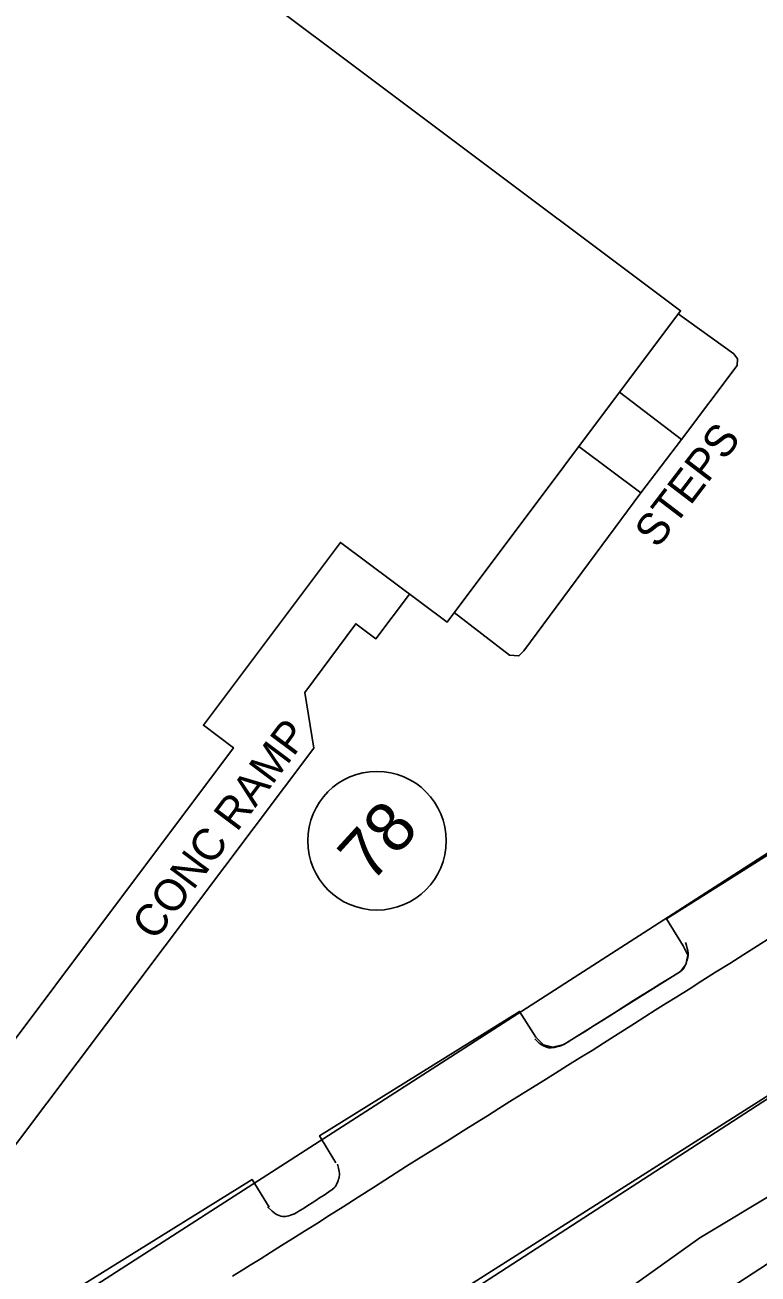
# Model space of a CAD drawing. Extents: x 2100323 to 2109811, y 740376 to 749755.
# Drawn here: x 2106371.5 to 2106464, y 745267.4 to 745425.1 of the extents above; entities that cross this region are included whole.
import ezdxf

# ---------------------------------------------------------------- set-up
doc = ezdxf.new("R2010")
doc.units = 0
for name, color, linetype in [('Exist Building', 7, 'Continuous'), ('Exist Horizontal Alignment', 7, 'Continuous'), ('Exist Other Culture Area Outline', 7, 'Continuous'), ('Exist Property Owner Number CELL', 7, 'Continuous'), ('Exist Right of Way Line', 7, 'Continuous'), ('Exist Roads Change in Surface', 7, 'Continuous'), ('Exist Roads Change in Surface Text', 7, 'Continuous'), ('Exist Roads Curbs', 7, 'Continuous'), ('Exist Roads Curbs Text', 7, 'Continuous'), ('Exist Roads EOP', 7, 'Continuous'), ('Exist Utilities Gas UG Line SUE LOS B', 7, 'Continuous'), ('Exist Utilities Sanitary Sewer UG Line', 7, 'Continuous'), ('Exist Utilities Water UG Line SUE LOS B', 7, 'Continuous')]:
    doc.layers.add(name, color=color, linetype=linetype)

msp = doc.modelspace()

# ---------------------------------------------------------------- linework, layer by layer
at = {"layer": 'Exist Building'}
msp.add_lwpolyline([(2106300.18, 745504.51), (2106208.37, 745382.04), (2106352.76, 745273.8), (2106397.78, 745333.84), (2106393.99, 745336.68), (2106411.3, 745359.77), (2106424.76, 745349.69), (2106454.25, 745389.02)], close=True, dxfattribs=at)
at = {"layer": 'Exist Horizontal Alignment'}
msp.add_line((2106605.56, 745380.39), (2106372.94, 745229.73), dxfattribs=at)
at = {"layer": 'Exist Other Culture Area Outline'}
for points in [[(2106454.38, 745372.77), (2106446.54, 745378.74)], [(2106449.23, 745366.02), (2106441.39, 745371.88)]]:
    msp.add_lwpolyline(points, dxfattribs=at)
at = {"layer": 'Exist Property Owner Number CELL'}
msp.add_circle((2106415.91, 745322.09), 8.75, dxfattribs=at)
at = {"layer": 'Exist Right of Way Line'}
msp.add_line((2106319.15, 745226.62), (2106543.47, 745370.77), dxfattribs=at)
at = {"layer": 'Exist Roads Change in Surface'}
for points in [[(2106352.84, 745273.89), (2106359.25, 745269.07), (2106407.95, 745333.8), (2106406.8, 745340.8), (2106413.24, 745349.5), (2106415.78, 745347.6), (2106420.03, 745353.24)], [(2106454.58, 745308.8), (2106452.46, 745312.24), (2106477.99, 745328.31)], [(2106410.73, 745281.42), (2106408.67, 745284.83), (2106433.92, 745300.54), (2106435.96, 745297.28)], [(2106375.8, 745259.55), (2106373.8, 745262.93), (2106400.15, 745279.33), (2106402.3, 745275.81)]]:
    msp.add_lwpolyline(points, dxfattribs=at)
at = {"layer": 'Exist Roads Curbs'}
for points in [[(2106453.96, 745388.63), (2106460.99, 745383.57), (2106461.46, 745382.95), (2106461.4, 745382.13), (2106454.38, 745372.77), (2106449.23, 745366.02), (2106434.46, 745346.07), (2106433.83, 745345.43), (2106432.66, 745345.51), (2106425.67, 745350.9)], [(2106435.83, 745297.06), (2106436.4, 745296.54), (2106436.64, 745296.35), (2106436.85, 745296.22), (2106437.03, 745296.13), (2106437.35, 745296.03), (2106437.63, 745295.96), (2106437.76, 745295.94), (2106437.9, 745295.93), (2106438.27, 745295.97), (2106438.77, 745296.09), (2106438.96, 745296.14), (2106439.2, 745296.22), (2106439.55, 745296.39), (2106440.02, 745296.67), (2106440.64, 745297.06), (2106441.4, 745297.53), (2106442.32, 745298.09), (2106443.36, 745298.74), (2106444.53, 745299.49), (2106445.77, 745300.29), (2106447.02, 745301.09), (2106448.3, 745301.9), (2106449.53, 745302.68), (2106450.71, 745303.41), (2106451.76, 745304.05), (2106452.6, 745304.57), (2106453.23, 745304.96), (2106453.7, 745305.24), (2106454.01, 745305.42), (2106454.22, 745305.56), (2106454.39, 745305.69), (2106454.53, 745305.83), (2106454.65, 745306), (2106454.76, 745306.2), (2106454.87, 745306.41), (2106454.95, 745306.6), (2106455.05, 745306.94), (2106455.15, 745307.35), (2106455.19, 745307.65), (2106455.19, 745307.91), (2106455.15, 745308.19), (2106455.08, 745308.5), (2106454.99, 745308.86), (2106454.86, 745309.26)], [(2106435.96, 745297.28), (2106436.93, 745296.32), (2106438.12, 745296.04), (2106439.5, 745296.35), (2106454.25, 745305.56), (2106454.9, 745306.47), (2106455.18, 745307.66), (2106454.58, 745308.8)], [(2106410.94, 745281.26), (2106411.05, 745280.75), (2106411.13, 745280.32), (2106411.17, 745280.07), (2106411.17, 745279.86), (2106411.15, 745279.69), (2106411.12, 745279.53), (2106411.07, 745279.36), (2106411.03, 745279.19), (2106410.98, 745279.05), (2106410.92, 745278.93), (2106410.86, 745278.81), (2106410.79, 745278.68), (2106410.72, 745278.53), (2106410.62, 745278.38), (2106410.5, 745278.24), (2106410.27, 745278.04), (2106409.83, 745277.74), (2106409.23, 745277.35), (2106408.67, 745276.98), (2106408.19, 745276.67), (2106407.71, 745276.36), (2106407.18, 745276.02), (2106406.62, 745275.67), (2106406.18, 745275.4), (2106405.91, 745275.23), (2106405.7, 745275.11), (2106405.48, 745274.99), (2106405.24, 745274.88), (2106405, 745274.79), (2106404.76, 745274.72), (2106404.53, 745274.68), (2106404.34, 745274.65), (2106404.16, 745274.64), (2106403.98, 745274.65), (2106403.77, 745274.69), (2106403.55, 745274.75), (2106403.34, 745274.84), (2106403.23, 745274.89), (2106403.1, 745274.97), (2106402.69, 745275.3), (2106402.07, 745275.85)]]:
    msp.add_lwpolyline(points, dxfattribs=at)
at = {"layer": 'Exist Roads EOP'}
msp.add_lwpolyline([(2106397.68, 745267.09), (2106398.75, 745267.76), (2106399.91, 745268.48), (2106401.14, 745269.26), (2106402.46, 745270.09), (2106403.85, 745270.96), (2106405.28, 745271.86), (2106406.75, 745272.78), (2106408.28, 745273.73), (2106409.89, 745274.75), (2106411.65, 745275.86), (2106413.54, 745277.07), (2106415.58, 745278.38), (2106417.64, 745279.71), (2106419.63, 745280.98), (2106421.55, 745282.18), (2106423.39, 745283.33), (2106425.14, 745284.41), (2106426.8, 745285.45), (2106428.37, 745286.43), (2106429.85, 745287.36), (2106431.28, 745288.26), (2106432.7, 745289.16), (2106434.12, 745290.05), (2106435.54, 745290.93), (2106436.97, 745291.82), (2106438.45, 745292.74), (2106439.97, 745293.69), (2106441.53, 745294.66), (2106443.07, 745295.62), (2106444.53, 745296.53), (2106445.9, 745297.4), (2106447.18, 745298.23), (2106448.44, 745299.03), (2106449.73, 745299.85), (2106451.04, 745300.68), (2106452.39, 745301.52), (2106453.8, 745302.4), (2106455.32, 745303.36), (2106456.94, 745304.38), (2106458.68, 745305.48), (2106460.46, 745306.6), (2106462.22, 745307.72), (2106463.97, 745308.83), (2106465.71, 745309.93)], dxfattribs=at)
at = {"layer": 'Exist Utilities Gas UG Line SUE LOS B'}
msp.add_lwpolyline([(2106342.95, 745186.84), (2106389.84, 745217.77), (2106408.57, 745237.56), (2106429.72, 745252.66), (2106456.68, 745271.95), (2106487.17, 745290.26), (2106528.71, 745314.93), (2106554, 745329.21), (2106602.89, 745362.94), (2106638.18, 745388.17), (2106648.46, 745400.4), (2106672.51, 745423.48), (2106700.12, 745454.53), (2106717.91, 745480.12), (2106744.05, 745525.73), (2106760.41, 745567.94), (2106768.35, 745594.66), (2106781.96, 745613.47)], dxfattribs=at)
at = {"layer": 'Exist Utilities Sanitary Sewer UG Line'}
msp.add_line((2106388.51, 745241.15), (2106532.24, 745332.46), dxfattribs=at)
at = {"layer": 'Exist Utilities Water UG Line SUE LOS B'}
msp.add_lwpolyline([(2105839.26, 745212.22), (2105963.52, 745139.85), (2106008.66, 745115.39), (2106056.91, 745091.69), (2106079.71, 745081.9), (2106097.94, 745073.6), (2106121.15, 745072.15), (2106144.1, 745073.8), (2106163.65, 745077.78), (2106184.06, 745087.66), (2106216.6, 745107), (2106267.54, 745141.12), (2106367.62, 745205.95), (2106459.78, 745265.11), (2106530.86, 745311.37), (2106553.71, 745327.27), (2106560.91, 745331.13), (2106561.64, 745331.6), (2106621.85, 745370.8), (2106656.27, 745392.43), (2106683.33, 745412.89), (2106701.73, 745409.05)], dxfattribs=at)

# ---------------------------------------------------------------- texts
at = {"layer": 'Exist Property Owner Number CELL'}
msp.add_text('78', height=6.25, rotation=47.6205, dxfattribs=at).set_placement((2106415.13, 745316.6))
at = {"layer": 'Exist Roads Change in Surface Text'}
msp.add_text('CONC RAMP', height=4, rotation=53.1476, dxfattribs=at).set_placement((2106387.88, 745309.31))
at = {"layer": 'Exist Roads Curbs Text'}
msp.add_text('STEPS', height=4, rotation=52.634, dxfattribs=at).set_placement((2106451.33, 745358.89))

doc.saveas('drawing.dxf')
